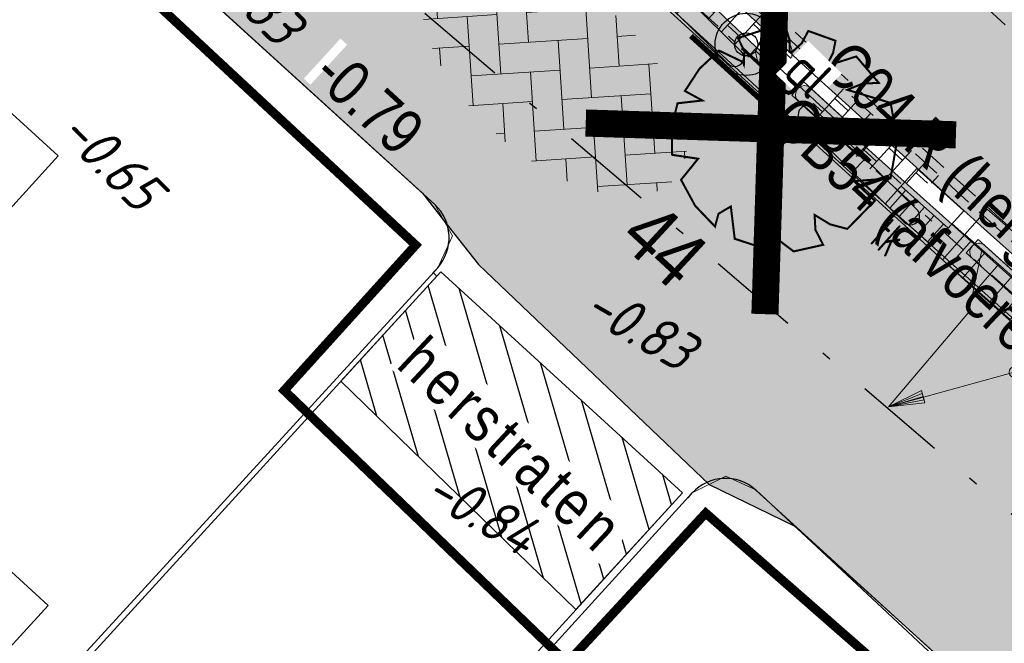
# Model space of a CAD drawing. Header units: metres. Extents: x 111546 to 149831, y 498798 to 507863.
# Tile 392 of 656: x 111944 to 111955, y 501500 to 501507. Entities that reach past the tile are written whole.
import ezdxf
from ezdxf.enums import TextEntityAlignment as Align

# ---------------------------------------------------------------- set-up
doc = ezdxf.new("R2010")
doc.units = ezdxf.units.M
for name, pattern in [('DASHDOT', [25.4, 12.7, -6.35, 0, -6.35]), ('DASHDOT2', [12.7, 6.35, -3.175, 0, -3.175]), ('DASHED', [19.05, 12.7, -6.35]), ('HIDDEN2', [4.7625, 3.175, -1.5875]), ('JIS_02_0.7', [1.35, 0.75, -0.6])]:
    doc.linetypes.add(name, pattern=pattern)
for name, color, linetype in [('0-hoogte mv-bestaand', 253, 'Continuous'), ('0-hoogte mv-nieuw', 2, 'Continuous'), ('0-werkgrens', 210, 'FENCELINE1'), ('2-bs-Streng regenwater', 252, 'DASHDOT'), ('3-bs-materiaal scheiding', 200, 'HIDDEN2'), ('3-nw-herstraten1', 7, 'Continuous'), ('3-NW-HV-316010+318010-Afwerken zandbed voor wegfundering en menggranulaat-opp', 20, 'Continuous'), ('3-nw-verkeersbord-paal-aanlegtek', 2, 'Continuous'), ('3-vw-band-biggeruggetejes', 3, 'Continuous'), ('3-vw-band-trb-13-15x25', 230, 'Continuous'), ('3-vw-HV-304010-Opbreken tegels-opp', 150, 'AI-KADASTRAAL'), ('3-vw-markering-verf-markering', 252, 'Continuous'), ('3-vw-verkeersbord tekst', 3, 'JIS_02_0.7'), ('4-vw-kappen bomen', 20, 'Continuous'), ('B01_HOOFDGEBOUW', 1, 'Continuous'), ('V02_KNTOPENVERH', 252, 'Continuous')]:
    doc.layers.add(name, color=color, linetype=linetype)
for name, color, linetype, lineweight in [('0-kadastrale percelen', 253, 'AI-KADASTRAAL', 9), ('2-nw-inlaat-hwa 125', 160, 'Continuous', 15), ('2-YY-kolkleiding HWA 125mm', 150, 'Continuous', 15), ('3-nw-arcering-rijweg', 7, 'Continuous', 13), ('3-nw-band-trb18-20x20-achterkant-stelspecie', 103, 'DASHDOT2', 15), ('3-nw-band-trb18-20x20-voorkant-stelspecie', 103, 'Continuous', 15), ('3-nw-bandstootband 20-20-1000', 7, 'Continuous', 13), ('3-nw-BSS-wit-tussen tegels en asfalt fietspad', 2, 'DASHED', 13), ('3-nw-kolk trottoir', 7, 'Continuous', 13), ('3-nw-mat-hatch-asfalt zwart', 7, 'Continuous', 13), ('3-nw-text-20', 7, 'Continuous', 15), ('3-nw-text-20-herinrichting', 7, 'Continuous', 15), ('3-vw-kolk-trottoirkolk', 50, 'Continuous', 13), ('3-vw-verharding', 3, 'Continuous', 15), ('3-vw-verkeersbord-paal', 7, 'Continuous', 15), ('4-vw-boomnummer-te verwijderen bomen', 20, 'Continuous', 35), ('4-vw-te kappen bomen', 190, 'Continuous', 5)]:
    doc.layers.add(name, color=color, linetype=linetype, lineweight=lineweight)
doc.layers.add('3-nw-menggranulaat', color=7, linetype='Continuous', lineweight=13, true_color=0xebebeb)
doc.styles.get("Standard").update_dxf_attribs({"font": 'isocp-ie.shx'})
doc.styles.add('veysel', font='isocp-ie.shx', dxfattribs={"height": 0.1})
doc.styles.add('Zaanstad 1-100 3.5mm', font='ARIALN.TTF', dxfattribs={"height": 0.35})
doc.styles.add('Zaanstad 1-200 2.5mm', font='ARIALN.TTF', dxfattribs={"height": 0.5})
doc.styles.add('Zaanstad 1-250 2.0mm', font='ARIALN.TTF', dxfattribs={"height": 0.5})
doc.linetypes.add('AI-KADASTRAAL', pattern='A,5.5,-2,["K",Standard,S=1.8,R=0,X=0,Y=-0.9],-2,5.5,-2,[5,NLCS.SHX,S=0.75,R=0,X=0,Y=0],-2', length=19)
doc.linetypes.add('FENCELINE1', pattern='A,6.35,-2.54,[133,ltypeshp.shx,S=2.54,R=0,X=-2.54,Y=0],-2.54,25.4', length=36.83)

# ---------------------------------------------------------------- blocks, each defined once
blk = doc.blocks.new('Q26')
at = {"linetype": 'Continuous', "lineweight": 20, "const_width": 0.0225}
blk.add_lwpolyline([(0.757, 0.516), (1.237, 0.371), (1.308, -0.046), (1.235, -0.463), (0.83, -0.494), (1.061, -0.711), (0.757, -1.022), (0.565, -0.971), (0.395, -0.867), (0.404, -1.032), (0.49, -1.198), (0.163, -1.271), (-0.015, -1.136), (-0.097, -0.929), (-0.141, -1.084), (-0.112, -1.255), (-0.489, -1.131), (-0.532, -0.774), (-0.668, -0.854), (-0.707, -0.996), (-0.927, -0.766), (-1.083, -0.479), (-0.894, -0.246), (-1.181, -0.203), (-1.187, 0.104), (-1.122, 0.367), (-0.847, 0.398), (-1.04, 0.503), (-0.879, 0.749), (-0.663, 0.95), (-0.402, 0.826), (-0.388, 0.795), (-0.382, 0.942), (-0.452, 1.088), (-0.194, 1.172), (0.076, 1.199), (0.118, 1.07), (0.119, 0.935), (0.148, 0.935), (0.252, 1.031), (0.325, 1.167), (0.626, 1.059), (0.6, 0.925), (0.525, 0.78), (0.856, 0.885), (1.105, 0.593), (0.924, 0.584)], close=True, dxfattribs=at)
at = {"linetype": 'Continuous', "lineweight": 20}
blk.add_circle((0.001, -0.001), 0.0983, dxfattribs=at)
blk = doc.blocks.new('straatkolk_M')
at = {"linetype": 'Continuous'}
for p, q in [((-0.404, 0.475), (-0.569, -0.255)), ((0.569, 0.255), (-0.404, 0.475)), ((0.569, 0.255), (0.404, -0.475)), ((0.404, -0.475), (-0.569, -0.255))]:
    blk.add_line(p, q, dxfattribs=at)
blk = doc.blocks.new('Bestaande trottoirkolk')
for points in [[(-0.4, 0.374), (-0.4, 0.748)], [(-0.2, 0.374), (-0.2, 0.748)], [(0, 0.374), (0, 0.748)], [(0.2, 0.374), (0.2, 0.748)], [(0.4, 0.374), (0.4, 0.748)], [(-0.499, 0.374), (0.499, 0.374)]]:
    blk.add_lwpolyline(points)
at = {"rotation": 12.74062106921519}
blk.add_blockref('straatkolk_M', (0, 0.374), dxfattribs=at)
blk = doc.blocks.new('3-vw-BSS keperverband')
at = {"ltscale": 0.1}
for p, q in [((-2.151, 0.958), (-0.136, 2.972)), ((-2.151, 2.442), (-1.769, 2.824)), ((0.293, 2.969), (1.562, 1.7)), ((0.819, 2.442), (1.273, 2.897)), ((-2.4, 2.692), (-1.408, 1.7)), ((-0.666, 2.442), (1.562, 0.215)), ((0.819, 0.958), (2.523, 2.661)), ((2.304, 2.442), (4.531, 0.215)), ((-5.121, 0.958), (-3.949, 2.129)), ((-3.521, 2.327), (-1.408, 0.215)), ((-4.488, 1.81), (-4.378, 1.7)), ((3.789, 0.958), (4.578, 1.747)), ((4.298, 1.934), (4.531, 1.7)), ((-5.121, -0.527), (-2.893, 1.7)), ((-2.151, -0.527), (0.077, 1.7)), ((0.819, -0.527), (3.047, 1.7)), ((-5.259, 1.096), (-4.378, 0.215)), ((-3.636, 0.958), (-1.408, -1.27)), ((-0.666, 0.958), (1.562, -1.27)), ((2.304, 0.958), (4.531, -1.27)), ((3.789, -0.527), (5.324, 1.007)), ((5.274, 0.958), (5.469, 0.763)), ((-5.658, 0.01), (-4.378, -1.27)), ((-4.735, -1.627), (-2.893, 0.215)), ((-2.151, -2.012), (0.077, 0.215)), ((0.819, -2.012), (3.047, 0.215)), ((3.789, -2.012), (5.651, -0.15)), ((-3.636, -0.527), (-1.408, -2.755)), ((-0.666, -0.527), (1.562, -2.755)), ((2.304, -0.527), (3.92, -2.144)), ((5.274, -0.527), (5.482, -0.736)), ((-3.818, -2.194), (-2.893, -1.27)), ((-1.517, -2.864), (0.077, -1.27)), ((1.442, -2.875), (3.047, -1.27)), ((-3.636, -2.012), (-3.194, -2.454)), ((-0.666, -2.012), (0.291, -2.969)), ((2.304, -2.012), (2.858, -2.566)), ((-0.14, -2.972), (0.077, -2.755))]:
    blk.add_line(p, q, dxfattribs=at)
blk = doc.blocks.new('biggeruggetejs')
for points in [[(111918.53, 501536.519), (111919.269, 501536.2), (111919.19, 501536.016), (111918.451, 501536.336)], [(111918.401, 501536.461), (111918.405, 501536.47)], [(111920.008, 501535.88), (111919.269, 501536.2), (111919.19, 501536.016), (111919.928, 501535.697)], [(111920.053, 501535.746), (111920.057, 501535.756)]]:
    blk.add_lwpolyline(points)
for centre, start, end in [((111918.495, 501536.425), 63.7589, 249.4837), ((111919.964, 501535.791), 243.7589, 69.4837)]:
    blk.add_arc(centre, 0.1, start, end)
blk = doc.blocks.new('paal_verkeersbord')
at = {"const_width": 0.035}
blk.add_lwpolyline([(-0.3, -0.1997), (0.3, -0.2003)], dxfattribs=at)
for radius in [0.2, 0.0745]:
    blk.add_circle((0, 0), radius)
blk = doc.blocks.new('*U420')
blk.add_line((0.225, 0), (-0.225, 0))
for points in [[(-0.28, -0.262), (-0.28, 0)], [(0, -0.262), (0, 0)], [(-0.14, -0.262), (-0.14, 0)], [(0.14, -0.262), (0.14, 0)], [(0.28, -0.262), (0.28, 0)], [(0.349, -0.262), (-0.349, -0.262)]]:
    blk.add_lwpolyline(points)
at = {"xscale": -0.7000000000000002, "yscale": 0.7000000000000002, "zscale": 0.7000000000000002, "rotation": 347.2593789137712}
blk.add_blockref('straatkolk_M', (0, -0.262), dxfattribs=at)
at = {"linetype": 'DASHDOT', "lineweight": 5, "width": 0.665014}
blk.add_text('tk', height=0.3703, rotation=179.9746, dxfattribs=at).set_placement((0.214, 0.438))
blk = doc.blocks.new('A$C3AAC5372')
h = blk.add_hatch(color=253)
edge = h.paths.add_edge_path()
edge.add_line((-1.005, -0.525), (-0.205, -0.525))
edge.add_arc((-0.205, -0.425), 0.1, 270, 450)
edge.add_line((-0.205, -0.325), (-1.005, -0.325))
edge.add_arc((-1.005, -0.425), 0.1, 90, 270)
blk.add_lwpolyline([(-1.005, -0.525), (-0.205, -0.525, 1), (-0.205, -0.325), (-1.005, -0.325), (-1.005, -0.325, 1)], format="xyb", close=True)
blk.add_lwpolyline([(-1.105, -0.525), (-0.105, -0.525), (-0.105, -0.325), (-1.105, -0.325)], close=True)
blk = doc.blocks.new('2-inlaat')
for p, q in [((-1.728, 2.693), (0, 0)), ((0, 0), (-0.357, 0.822))]:
    blk.add_line(p, q)
blk.add_lwpolyline([(-0.357, 0.822), (-0.618, 0.653), (0, 0), (-0.424, 0.781), (-0.552, 0.694), (0, 0), (-0.491, 0.739)])
blk.add_circle((-1.728, 2.693), 0.128)

msp = doc.modelspace()

# ---------------------------------------------------------------- hatches: boundary and pattern name
at = {"layer": '3-nw-arcering-rijweg'}
h = msp.add_hatch(dxfattribs=at)
h.set_pattern_fill('AR-B816', color=256, scale=0.001, angle=90)
h.set_pattern_definition([(47.58272, (111852.46726, 501637.49226), (-0.1500128, 0.13706348), []), (137.58272, (111852.46726, 501637.49226), (-0.2870763, -0.01294932), [0.2032, -0.2032])])
h.paths.add_polyline_path([(111951.715, 501507.0477), (111952.7804, 501506.0478), (111954.0488, 501504.8965), (111954.7192, 501504.9063), (111953.3261, 501506.17), (111951.6994, 501507.6636)])
h.paths.add_polyline_path([(111952.6757, 501505.9922), (111953.0857, 501505.595), (111953.6018, 501506.1276), (111953.1918, 501506.5248)], flags=25)
at = {"layer": '3-nw-herstraten1', "ltscale": 0.06, "transparency": 33554687}
h = msp.add_hatch(dxfattribs=at)
h.set_pattern_fill('ANSI31', color=256, scale=0.1, angle=15)
h.set_pattern_definition([(106.29085, (111844.144, 501636.12486), (-0.3047524, -0.089063), [])])
h.paths.add_polyline_path([(111949.1187, 501503.9239), (111951.7941, 501501.4811), (111950.6147, 501500.1894), (111948.0133, 501502.7133)])
at = {"layer": '3-nw-menggranulaat', "ltscale": 0.02}
h = msp.add_hatch(color=256, dxfattribs=at)
h.dxf.hatch_style = 1
edge = h.paths.add_edge_path()
edge.add_arc((112001.698, 501254.9293), 191.0978, 65.157628, 68.54918, ccw=False)
edge.add_arc((112051.5937, 501362.7078), 72.3301, 58.728744, 65.15638, ccw=False)
edge.add_arc((112051.9885, 501363.7727), 71.2153, 53.128423, 58.555518, ccw=False)
edge.add_arc((112109.7502, 501439.076), 23.7066, 230.65127, 256.57782)
edge.add_line((112104.2473, 501416.0169), (112103.2894, 501419.9684))
edge.add_arc((112112.977, 501444.7965), 26.6512, 237.88147, 248.68499, ccw=False)
edge.add_arc((112164.7613, 501522.5479), 120.0615, 234.033446, 236.678612, ccw=False)
edge.add_arc((112059.1446, 501375.1409), 61.2836, 55.054594, 58.728773)
edge.add_arc((112051.5933, 501362.7072), 75.8308, 58.728773, 65.156409)
edge.add_arc((112001.698, 501254.9293), 194.5978, 65.157628, 68.549965)
edge.add_arc((110702.9936, 497927.1044), 3766.8587, 68.6746807, 68.8977944)
edge.add_arc((112177.1944, 501730.1081), 311.9351, 242.796586, 247.770921, ccw=False)
edge.add_arc((112034.708, 501452.9589), 0.305, 164.6922, 247.8295, ccw=False)
edge.add_line((112034.4139, 501453.0394), (112034.5326, 501453.2655))
edge.add_line((112034.5326, 501453.2655), (112031.5168, 501454.8335))
edge.add_line((112031.5168, 501454.8335), (112031.0519, 501453.9907))
edge.add_arc((112030.7892, 501454.1356), 0.3, 231.13017, 331.11964, ccw=False)
edge.add_line((112030.6009, 501453.902), (112028.9217, 501455.2555))
edge.add_arc((112008.6918, 501427.6832), 34.1977, 53.73245, 61.20333)
edge.add_arc((112196.9704, 501771.6456), 357.9235, 232.750083, 241.314196, ccw=False)
edge.add_arc((111980.5292, 501486.9543), 0.3, 141.9463, 226.27403, ccw=False)
edge.add_line((111980.293, 501487.1392), (111980.4168, 501487.2974))
edge.add_line((111980.4168, 501487.2974), (111977.7245, 501489.3714))
edge.add_line((111977.7245, 501489.3714), (111977.5962, 501489.2129))
edge.add_arc((111977.3591, 501489.3967), 0.3, 231.9463, 322.22415, ccw=False)
edge.add_arc((112183.8463, 501755.0102), 336.7335, 231.040572, 232.138425, ccw=False)
edge.add_arc((112182.5932, 501757.506), 337.8959, 220.566267, 231.471905, ccw=False)
edge.add_line((111925.9091, 501537.7631), (111924.814, 501538.9138))
edge.add_line((111924.814, 501538.9138), (111924.2688, 501539.4794))
edge.add_line((111924.2688, 501539.4794), (111923.5727, 501540.1514))
edge.add_line((111923.5727, 501540.1514), (111923.062, 501540.6079))
edge.add_line((111923.062, 501540.6079), (111921.6684, 501541.8303))
edge.add_line((111921.6684, 501541.8303), (111920.9772, 501542.4758))
edge.add_line((111920.9772, 501542.4758), (111919.1418, 501544.1465))
edge.add_line((111919.1418, 501544.1465), (111913.4894, 501549.4428))
edge.add_line((111913.4894, 501549.4428), (111910.022, 501552.7518))
edge.add_arc((111923.8992, 501567.7123), 20.4057, 215.1917, 227.15117, ccw=False)
edge.add_line((111907.2231, 501555.9522), (111906.5301, 501556.9348))
edge.add_line((111906.5301, 501556.9348), (111901.6864, 501564.2844))
edge.add_arc((111902.3519, 501564.7283), 0.8, 131.72399, 213.70598, ccw=False)
edge.add_line((111901.8195, 501565.3254), (111902.7886, 501566.1896))
edge.add_line((111902.7886, 501566.1896), (111900.5994, 501568.6589))
edge.add_line((111900.5994, 501568.6589), (111900.1549, 501568.2625))
edge.add_arc((111899.6225, 501568.8596), 0.8, 216.71707, 311.72399, ccw=False)
edge.add_line((111898.9812, 501568.3813), (111897.54, 501570.3136))
edge.add_arc((111772.2737, 501477.014), 156.1937, 36.679082, 48.164313)
edge.add_line((111876.4543, 501593.3878), (111874.8319, 501591.4998))
edge.add_arc((111771.4048, 501476.2953), 154.8201, 36.700144, 48.083473, ccw=False)
edge.add_line((111895.5355, 501568.8199), (111898.8593, 501564.0338))
edge.add_line((111898.8593, 501564.0338), (111905.3584, 501554.1339))
edge.add_line((111905.3584, 501554.1339), (111906.9046, 501552.4156))
edge.add_line((111906.9046, 501552.4156), (111913.78, 501545.912))
edge.add_arc((111912.8891, 501544.9653), 1.3, -43.26018, 46.73982, ccw=False)
edge.add_line((111913.8359, 501544.0744), (111913.7325, 501543.9646))
edge.add_line((111913.7325, 501543.9646), (111915.8445, 501541.9772))
edge.add_line((111915.8445, 501541.9772), (111915.9441, 501542.0831))
edge.add_arc((111916.8908, 501541.1922), 1.3, 47.69038, 136.73982, ccw=False)
edge.add_line((111917.7659, 501542.1535), (111919.3503, 501540.7113))
edge.add_line((111919.3503, 501540.7113), (111920.0576, 501540.0508))
edge.add_line((111920.0576, 501540.0508), (111921.471, 501538.811))
edge.add_line((111921.471, 501538.811), (111921.9389, 501538.3928))
edge.add_line((111921.9389, 501538.3928), (111922.5707, 501537.7827))
edge.add_line((111922.5707, 501537.7827), (111923.0807, 501537.2536))
edge.add_line((111923.0807, 501537.2536), (111924.129, 501536.1523))
edge.add_arc((112182.606, 501757.5182), 340.3135, 220.57754, 231.46588)
edge.add_arc((112197.293, 501772.0462), 360.8357, 231.07875, 241.303034)
edge.add_arc((112007.7091, 501426.1344), 33.6227, 49.73343, 60.96455, ccw=False)
edge.add_arc((112028.8645, 501451.2589), 0.7839, -83.36949, 42.65398, ccw=False)
edge.add_line((112028.955, 501450.4803), (112031.5441, 501448.28))
edge.add_line((112031.5441, 501448.28), (112031.8857, 501448.6756))
edge.add_arc((112033.171, 501447.5628), 1.7, 62.97169, 139.11462, ccw=False)
edge.add_arc((112177.1547, 501730.0166), 315.3354, 242.989412, 247.77186)
edge.add_arc((110974.1351, 498626.0188), 3013.6949, 68.6444967, 68.9242664, ccw=False)
edge = h.paths.add_edge_path()
edge.add_line((112111.9121, 501441.0392), (112112.1191, 501440.9125))
edge.add_line((112112.1191, 501440.9125), (112110.4333, 501438.1575))
edge.add_line((112110.4333, 501438.1575), (112110.375, 501438.2061))
edge.add_arc((112108.6256, 501435.7054), 3.0518, 55.02503, 92.90173)
edge.add_arc((112109.2258, 501423.8652), 14.9073, 92.90173, 99.23873)
edge.add_arc((112100.3974, 501478.1406), 40.0815, 269.48073, 279.23873, ccw=False)
edge.add_arc((112100.3155, 501469.1003), 31.0408, 252.56044, 269.48073, ccw=False)
edge.add_arc((112170.1164, 501691.2975), 263.9437, 245.240897, 252.560441, ccw=False)
edge.add_line((112059.5757, 501451.6164), (112050.7963, 501455.6654))
edge.add_line((112050.7963, 501455.6654), (112047.4499, 501457.2685))
edge.add_arc((112190.023, 501757.5748), 332.4319, 243.111802, 244.603553, ccw=False)
edge.add_arc((112039.3202, 501460.3675), 0.8, 63.2445, 152.48679)
edge.add_line((112038.6106, 501460.7371), (112037.8612, 501459.2982))
edge.add_line((112037.8612, 501459.2982), (112034.9344, 501460.8226))
edge.add_line((112034.9344, 501460.8226), (112035.6742, 501462.2431))
edge.add_arc((112034.9647, 501462.6126), 0.8, 332.48762, 420.59381)
edge.add_arc((112275.291, 501908.2182), 505.4817, 235.788916, 241.662589, ccw=False)
edge.add_line((111991.0872, 501490.1991), (111991.0604, 501489.3846))
edge.add_line((111991.0604, 501489.3846), (111990.3902, 501488.4659))
edge.add_line((111990.3902, 501488.4659), (111990.2041, 501488.6082))
edge.add_line((111990.2041, 501488.6082), (111990.0793, 501488.4452))
edge.add_line((111990.0793, 501488.4452), (111977.7692, 501497.8639))
edge.add_line((111977.7692, 501497.8639), (111977.565, 501498.0276))
edge.add_line((111977.565, 501498.0276), (111978.095, 501498.6415))
edge.add_line((111978.095, 501498.6415), (111979.39, 501499.3726))
edge.add_arc((111997.1799, 501521.5675), 28.4446, 224.07846, 231.28689, ccw=False)
edge.add_arc((112011.2297, 501537.5601), 49.6925, 220.73376, 226.05653, ccw=False)
edge.add_arc((112004.0606, 501531.3864), 40.2315, 216.40767, 220.73376, ccw=False)
edge.add_arc((111935.6825, 501480.9596), 44.7298, 36.40767, 46.82882)
edge.add_line((111966.2858, 501513.5816), (111959.0785, 501520.3429))
edge.add_arc((111919.1455, 501479.1951), 57.3392, 45.858344, 48.741754)
edge.add_arc((111890.7668, 501446.8448), 100.3729, 48.741754, 56.755786)
edge.add_arc((111976.1671, 501575.8307), 54.3253, 222.88148, 236.00412, ccw=False)
edge.add_arc((112182.606, 501757.5182), 329.3135, 218.703715, 221.603545, ccw=False)
edge.add_line((111925.6131, 501551.6007), (111920.7591, 501557.616))
edge.add_arc((111461.8769, 501177.7845), 595.6885, 39.6156525, 41.2763376)
edge.add_arc((111908.9574, 501570.2273), 0.8, 41.27634, 131.66159)
edge.add_line((111908.4257, 501570.825), (111908.1369, 501570.568))
edge.add_line((111908.1369, 501570.568), (111905.8768, 501573.1081))
edge.add_line((111905.8768, 501573.1081), (111906.175, 501573.3734))
edge.add_arc((111905.6432, 501573.9711), 0.8, 311.66159, 401.75791)
edge.add_arc((111461.8769, 501177.7845), 595.6885, 41.757908, 42.8449809)
edge.add_line((111898.6335, 501582.8629), (111897.607, 501581.9109))
edge.add_line((111897.607, 501581.9109), (111894.0227, 501585.7427))
edge.add_line((111894.0227, 501585.7427), (111895.0401, 501586.7032))
edge.add_arc((111980.691, 501669.1707), 118.899, 222.95778, 223.915217, ccw=False)
edge.add_arc((112803.4011, 502423.9206), 1235.3633, 220.7094983, 222.5739803, ccw=False)
edge.add_line((111866.9632, 501618.1869), (111868.8255, 501619.8336))
edge.add_arc((112774.578, 502398.8635), 1194.6862, 220.6985415, 222.6242771)
edge.add_arc((111460.9003, 501176.9176), 599.4937, 39.6184709, 43.5335799, ccw=False)
edge.add_line((111922.6949, 501559.1981), (111927.5614, 501553.1673))
edge.add_arc((112098.3634, 501688.0234), 217.6223, 218.292712, 220.747944)
edge.add_line((111933.4953, 501545.9742), (111937.5449, 501541.2959))
edge.add_arc((111972.5269, 501571.5771), 46.2676, 220.8802, 236.75579)
edge.add_arc((111890.7668, 501446.8448), 102.8729, 48.741754, 56.755786, ccw=False)
edge.add_arc((111919.1455, 501479.1951), 59.8392, 45.878833, 48.741754, ccw=False)
edge.add_line((111960.8042, 501522.1518), (111967.9962, 501515.4049))
edge.add_arc((111935.6825, 501480.9596), 47.2298, 36.40767, 46.82882, ccw=False)
edge.add_arc((112004.0606, 501531.3864), 37.7315, 216.40767, 220.73376)
edge.add_arc((112011.2297, 501537.5601), 47.1925, 220.73376, 226.10946)
edge.add_arc((111997.1799, 501521.5675), 25.9446, 223.98411, 233.56858)
edge.add_line((111981.7724, 501500.6933), (111991.3844, 501493.8705))
edge.add_arc((112275.291, 501908.2182), 502.2817, 235.581477, 241.662589)
edge.add_line((112036.8764, 501466.1261), (112048.8348, 501460.1532))
edge.add_line((112048.8348, 501460.1532), (112052.1577, 501458.5615))
edge.add_line((112052.1577, 501458.5615), (112060.9159, 501454.5222))
edge.add_arc((112170.1164, 501691.2975), 260.7437, 245.240897, 252.560441)
edge.add_arc((112100.3155, 501469.1003), 27.8408, 252.56044, 257.84744)
edge.add_line((112094.4546, 501441.8834), (112094.9128, 501441.7597))
edge.add_arc((112099.9286, 501461.9459), 20.8, 256.04601, 272.71497)
edge.add_line((112100.9139, 501441.1693), (112103.5978, 501441.3677))
h = msp.add_hatch(color=256, dxfattribs=at)
h.dxf.hatch_style = 1
edge = h.paths.add_edge_path()
edge.add_line((111981.3715, 501482.7545), (111979.9329, 501483.8346))
edge.add_line((111979.9329, 501483.8346), (111973.2586, 501489.0468))
edge.add_line((111973.2586, 501489.0468), (111967.0877, 501493.9574))
edge.add_line((111967.0877, 501493.9574), (111960.3099, 501499.544))
edge.add_line((111960.3099, 501499.544), (111958.9526, 501500.7112))
edge.add_line((111958.9526, 501500.7112), (111953.9313, 501505.2028))
edge.add_line((111953.9313, 501505.2028), (111952.6041, 501506.4112))
edge.add_line((111952.6041, 501506.4112), (111944.9919, 501513.6318))
edge.add_line((111944.9919, 501513.6318), (111938.8888, 501519.7494))
edge.add_line((111938.8888, 501519.7494), (111935.1586, 501523.8881))
edge.add_arc((112182.606, 501757.5182), 340.3135, 220.57754, 223.354834, ccw=False)
edge.add_line((111924.129, 501536.1523), (111923.0807, 501537.2536))
edge.add_line((111923.0807, 501537.2536), (111922.5707, 501537.7827))
edge.add_line((111922.5707, 501537.7827), (111921.9389, 501538.3928))
edge.add_line((111921.9389, 501538.3928), (111921.471, 501538.811))
edge.add_line((111921.471, 501538.811), (111920.0576, 501540.0508))
edge.add_line((111920.0576, 501540.0508), (111919.3503, 501540.7113))
edge.add_line((111919.3503, 501540.7113), (111917.7659, 501542.1535))
edge.add_arc((111916.8908, 501541.1922), 1.3, 47.69038, 143.16168)
edge.add_line((111915.8504, 501541.9716), (111915.7704, 501542.0469))
edge.add_line((111915.7704, 501542.0469), (111912.2407, 501545.3009))
edge.add_line((111912.2407, 501545.3009), (111908.1602, 501540.8066))
edge.add_line((111908.1602, 501540.8066), (111910.3346, 501538.828))
edge.add_line((111910.3346, 501538.828), (111911.583, 501540.2))
edge.add_line((111911.583, 501540.2), (111912.1075, 501540.3259))
edge.add_line((111912.1075, 501540.3259), (111912.4892, 501540.0463))
edge.add_line((111912.4892, 501540.0463), (111912.8, 501539.2406))
edge.add_line((111912.8, 501539.2406), (111918.6056, 501533.9023))
edge.add_line((111918.6056, 501533.9023), (111930.513, 501523.05))
edge.add_line((111930.513, 501523.05), (111929.812, 501522.212))
edge.add_line((111929.812, 501522.212), (111945.5513, 501507.8551))
edge.add_line((111945.5513, 501507.8551), (111948.9162, 501504.7916))
edge.add_line((111948.9162, 501504.7916), (111949.15, 501504.4945))
edge.add_line((111949.15, 501504.4945), (111949.5349, 501504.0055))
edge.add_line((111949.5349, 501504.0055), (111952.0865, 501501.5705))
edge.add_line((111952.0865, 501501.5705), (111953.0274, 501501.1161))
edge.add_line((111953.0274, 501501.1161), (111965.978, 501489.4092))
edge.add_line((111965.978, 501489.4092), (111966.8731, 501490.3798))
edge.add_line((111966.8731, 501490.3798), (111989.44, 501469.528))
edge.add_line((111989.44, 501469.528), (111989.0983, 501468.747))
edge.add_line((111989.0983, 501468.747), (111988.3043, 501467.885))
edge.add_line((111988.3043, 501467.885), (111991.112, 501465.3057))
edge.add_line((111991.112, 501465.3057), (111993.2892, 501467.69))
edge.add_line((111993.2892, 501467.69), (111993.796, 501468.041))
edge.add_line((111993.796, 501468.041), (112012.063, 501451.136))
edge.add_line((112012.063, 501451.136), (112013.8664, 501453.0453))
edge.add_line((112013.8664, 501453.0453), (112022.955, 501444.613))
edge.add_line((112022.955, 501444.613), (112023.119, 501444.297))
edge.add_line((112023.119, 501444.297), (112022.982, 501443.911))
edge.add_line((112022.982, 501443.911), (112022.3178, 501443.188))
edge.add_line((112022.3178, 501443.188), (112021.7394, 501442.5583))
edge.add_line((112021.7394, 501442.5583), (112024.7873, 501439.7818))
edge.add_line((112024.7873, 501439.7818), (112029.299, 501444.635))
edge.add_line((112029.299, 501444.635), (112028.5941, 501445.2785))
edge.add_line((112028.5941, 501445.2785), (112031.2346, 501448.4048))
edge.add_line((112031.2346, 501448.4048), (112029.5415, 501449.9819))
edge.add_line((112029.5415, 501449.9819), (112028.899, 501450.5279))
edge.add_line((112028.899, 501450.5279), (112025.4909, 501450.3764))
edge.add_arc((112025.462, 501451.0257), 0.65, 237.32734, 272.54506, ccw=False)
edge.add_line((112025.1111, 501450.4786), (112011.0061, 501460.2276))
edge.add_line((112011.0061, 501460.2276), (112002.9661, 501466.3036))
edge.add_line((112002.9661, 501466.3036), (111989.9208, 501476.162))
edge.add_line((111989.9208, 501476.162), (111981.3715, 501482.7545))
at = {"layer": '3-vw-HV-304010-Opbreken tegels-opp', "ltscale": 0.01}
h = msp.add_hatch(dxfattribs=at)
h.set_pattern_fill('GOST_GLASS', color=256, scale=0.08)
h.set_pattern_definition([(294.51638, (112010.33835, 501946.37295), (-0.2375469, -0.6359021), [0.4, -0.56]), (294.51638, (112010.27896, 501946.21397), (-0.2375469, -0.6359021), [0.16, -0.8]), (294.51638, (112010.49732, 501946.31356), (-0.2375469, -0.6359021), [0.16, -0.8])])
h.paths.add_polyline_path([(111950.8392, 501504.2571), (111951.6854, 501503.4736), (111952.3478, 501504.1891), (111951.5016, 501504.9726)], flags=9)
at = {"layer": '3-vw-verharding', "ltscale": 0.01}
h = msp.add_hatch(dxfattribs=at)
h.set_pattern_fill('AVH-TEGEL_400X400_HALFST_STIP', color=256, scale=0.8, angle=90, pattern_type=2)
h.set_pattern_definition([(47.8134, (111954.3917, 501508.55184), (-0.237108, 0.214895), []), (137.8134, (111954.3917, 501508.55184), (-0.214895, -0.237108), [0.32, -0.32]), (137.8134, (111954.26204, 501508.8853), (-0.214895, -0.2371078), [0.32, -0.32]), (47.8134, (111954.3806, 501508.77784), (-0.12966, 0.333449), [0, -0.32])])
h.paths.add_polyline_path([(111969.9601, 501494.2817), (111967.8112, 501496.0049), (111964.9768, 501498.3133), (111962.8176, 501500.1105), (111959.2675, 501503.1642), (111956.5282, 501505.5972), (111954.1872, 501507.7243), (111951.0341, 501510.6391), (111948.9239, 501512.6387), (111946.3373, 501515.1634), (111943.701, 501517.794), (111942.4661, 501519.0401), (111941.0838, 501520.435), (111940.3007, 501521.2252), (111940.8608, 501521.7259), (111944.066, 501518.4915), (111947.4909, 501515.0738), (111951.0611, 501511.6466), (111953.651, 501509.2249), (111956.369, 501506.7551), (111959.275, 501504.16), (111961.8653, 501501.8863), (111965.0285, 501499.225), (111967.0532, 501497.5588), (111968.6052, 501496.305), (111970.4006, 501494.8546)])

# ---------------------------------------------------------------- linework, layer by layer
at = {"layer": '0-kadastrale percelen', "ltscale": 0.25}
for points in [[(111927.323, 501490.346), (111932.39, 501485.749), (111949.085, 501503.966), (111949.247, 501504.32), (111949.053, 501504.669), (111944.36, 501508.939)], [(111957.257, 501497.172), (111952.604, 501501.511), (111952.271, 501501.663), (111951.902, 501501.478), (111935.303, 501483.242)]]:
    msp.add_lwpolyline(points, dxfattribs=at)
at = {"layer": '2-bs-Streng regenwater', "ltscale": 0.08, "flags": 128}
msp.add_lwpolyline([(111947.319, 501508.165), (111985.913, 501475.268)], dxfattribs=at)
at = {"layer": '2-YY-kolkleiding HWA 125mm', "ltscale": 0.06}
msp.add_lwpolyline([(111954.7761, 501504.4539), (111955.1068, 501504.1632), (111954.9625, 501503.4755), (111954.0725, 501502.4314)], dxfattribs=at)
at = {"layer": '3-bs-materiaal scheiding', "ltscale": 0.1}
msp.add_lwpolyline([(111919.585, 501544.5), (111922.746, 501540.687), (111926.151, 501536.701), (111929.187, 501533.194), (111931.584, 501530.516), (111934.3, 501527.56), (111937.045, 501524.625), (111939.962, 501521.567), (111944.359, 501517.13), (111947.918, 501513.592), (111952.31, 501509.43), (111956.699, 501505.442), (111960.86, 501501.752), (111964.049, 501499.078)], dxfattribs=at)
at = {"layer": '3-nw-band-trb18-20x20-achterkant-stelspecie', "ltscale": 0.05}
msp.add_lwpolyline([(111913.9987, 501553.0793, -0.0003257), (111914.4873, 501552.4899), (111919.3008, 501546.5249, 0.0557572), (111972.4299, 501493.5602)], format="xyb", dxfattribs=at)
at = {"layer": '3-nw-band-trb18-20x20-voorkant-stelspecie'}
msp.add_lwpolyline([(111914.1501, 501553.21, -0.0003279), (111914.6421, 501552.6165), (111919.4566, 501546.6502, 0.0557574), (111972.5544, 501493.7167, 0.0044018), (111977.2106, 501490.0197)], format="xyb", dxfattribs=at)
at = {"layer": '3-nw-BSS-wit-tussen tegels en asfalt fietspad', "ltscale": 0.025}
for points in [[(111925.8367, 501537.6942, 0.0476144), (111972.0561, 501493.0908)], [(111925.7607, 501537.6292, 0.0476144), (111971.9938, 501493.0126, 0.0476144)], [(111924.1655, 501536.2634, 0.0476144), (111970.6857, 501491.3698, 0.0476144)], [(111924.2414, 501536.3285, 0.0476144), (111970.748, 501491.448, 0.0476144)]]:
    msp.add_lwpolyline(points, format="xyb", dxfattribs=at)
at = {"layer": '3-vw-band-trb-13-15x25', "ltscale": 0.1}
msp.add_lwpolyline([(111938.069, 501520.121), (111942.41, 501515.7), (111946.13, 501512.01), (111950.46, 501507.89), (111955.04, 501503.72), (111959.226, 501500)], dxfattribs=at)
at = {"layer": '4-vw-kappen bomen', "const_width": 0.3}
msp.add_lwpolyline([(111952.8358, 501507.5518), (111952.7054, 501503.4552), (111952.7706, 501505.5035), (111950.7224, 501505.5687), (111954.8189, 501505.4383)], dxfattribs=at)
at = {"layer": 'B01_HOOFDGEBOUW'}
msp.add_lwpolyline([(111934.043, 501497.741), (111938.648, 501493.535), (111944.773, 501500.232), (111942.369, 501502.436), (111944.884, 501505.207), (111942.675, 501507.223), (111940.134, 501504.438)], dxfattribs=at)
at = {"layer": 'V02_KNTOPENVERH'}
for p, q in [((111949.052, 501504.668), (111930.85, 501521.231)), ((111949.052, 501504.668), (111930.85, 501521.231)), ((111949.0358, 501503.9148), (111949.084, 501503.968)), ((111949.0358, 501503.9148), (111949.084, 501503.968)), ((111954.262, 501500), (111952.603, 501501.51)), ((111951.794, 501501.481), (111934.216, 501482.229)), ((111951.794, 501501.481), (111934.216, 501482.229)), ((111951.8545, 501501.4259), (111951.902, 501501.478)), ((111951.8545, 501501.4259), (111951.902, 501501.478))]:
    msp.add_line(p, q, dxfattribs=at)
for points in [[(111931.632, 501484.774), (111949.075, 501503.876), (111949.0358, 501503.9148)], [(111931.632, 501484.774), (111949.075, 501503.876), (111949.0358, 501503.9148)], [(111954.262, 501500), (111965.938, 501489.365), (111966.9, 501490.355)]]:
    msp.add_lwpolyline(points, dxfattribs=at)
for centre, radius, start, end in [((111948.7076, 501504.3015), 0.5029, 318.4574, 46.7774), ((111952.2685, 501501.1429), 0.4967, 47.66593, 137.56141)]:
    msp.add_arc(centre, radius, start, end, dxfattribs=at)

# ---------------------------------------------------------------- block references
at = {"layer": '2-nw-inlaat-hwa 125', "xscale": 0.4513648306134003, "yscale": 0.4513648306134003, "zscale": 0.4513648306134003, "rotation": 252.7132091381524}
msp.add_blockref('2-inlaat', (111954.0725, 501502.4314), dxfattribs=at)
at = {"layer": '3-nw-bandstootband 20-20-1000', "rotation": 137.9812853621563}
msp.add_blockref('A$C3AAC5372', (111954.6352, 501503.961, 0), dxfattribs=at)
at = {"layer": '3-nw-kolk trottoir', "ltscale": 0.05, "rotation": 138.187218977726}
msp.add_blockref('*U420', (111954.2967, 501504.4418), dxfattribs=at)
at = {"layer": '3-vw-band-biggeruggetejes', "ltscale": 0.01, "rotation": 339.01214694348}
for p in [(-172177.5011, 73330.5777), (-172175.5545, 73328.8269)]:
    msp.add_blockref('biggeruggetejs', p, dxfattribs=at)
at = {"layer": '3-vw-kolk-trottoirkolk', "rotation": 138.6982337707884}
msp.add_blockref('Bestaande trottoirkolk', (111955.5388, 501504.2873), dxfattribs=at)
at = {"layer": '3-vw-verharding', "xscale": 0.3128478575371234, "yscale": 0.3128478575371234, "zscale": 0.3128478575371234, "rotation": 318.7546030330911}
msp.add_blockref('3-vw-BSS keperverband', (111950.3757, 501506.1204), dxfattribs=at)
at = {"layer": '3-vw-verkeersbord-paal', "rotation": 317.2318495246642}
msp.add_blockref('paal_verkeersbord', (111952.8064, 501506.3417), dxfattribs=at)
at = {"layer": '4-vw-te kappen bomen'}
msp.add_blockref('Q26', (111952.86, 501505.42), dxfattribs=at)

# ---------------------------------------------------------------- texts
at = {"layer": '0-hoogte mv-bestaand', "style": 'veysel', "oblique": 15}
for s, rotation, p in [('-0.83', 315, (111946.8584, 501506.8402)), ('-0.65', 315, (111945.311, 501505.0056)), ('-0.83', 330, (111951.2097, 501503.1241)), ('-0.84', 330, (111949.4566, 501501.0858))]:
    msp.add_text(s, height=0.45, rotation=rotation, dxfattribs=at).set_placement(p, align=Align.CENTER)
at = {"layer": '3-vw-verkeersbord tekst', "insert": (111952.639, 501505.4379), "char_height": 0.5, "attachment_point": 7, "rotation": 316.85865, "line_spacing_factor": 0.63, "style": 'Zaanstad 1-100 3.5mm'}
msp.add_mtext_dynamic_manual_height_columns('\\pxi-16,l16,sm1;C04-R (hergebruik)\\POB54 (afvoeren)', width=5.539074, gutter_width=4.5, heights=[0], dxfattribs=at)
at = {"layer": '4-vw-boomnummer-te verwijderen bomen', "style": 'Zaanstad 1-200 2.5mm'}
msp.add_text('44', height=0.65, rotation=317.20492, dxfattribs=at).set_placement((111951.8143, 501504.4616), align=Align.TOP_CENTER)

# ---------------------------------------------------------------- next in the draw order: texts
at = {"layer": '3-nw-text-20-herinrichting', "ltscale": 0.05, "insert": (111953.1462, 501506.0676), "char_height": 0.42717, "attachment_point": 5, "rotation": 315.90451, "style": 'veysel', "bg_fill": 3, "box_fill_scale": 1.1, "bg_fill_color": 9, "bg_fill_true_color": 13158600, "bg_fill_transparency": 0}
msp.add_mtext('\\A1;gl', dxfattribs=at)

# ---------------------------------------------------------------- next in the draw order: linework, layer by layer
at = {"layer": '3-NW-HV-316010+318010-Afwerken zandbed voor wegfundering en menggranulaat-opp', "ltscale": 0.02, "elevation": 0}
for points in [[(112059.186, 501441.3564, -0.021708), (112034.5929, 501452.6764, -0.3795514), (112034.4139, 501453.0394), (112034.5326, 501453.2655), (112031.5168, 501454.8335), (112031.0519, 501453.9907, -0.4662517), (112030.6009, 501453.902), (112028.9217, 501455.2555, 0.0326094), (112025.1649, 501457.6518, -0.0373854), (111980.3219, 501486.7375, -0.3855057), (111980.293, 501487.1392), (111980.4168, 501487.2974), (111977.7245, 501489.3714), (111977.5962, 501489.2129, -0.4156346), (111977.1741, 501489.1604, -0.0047903), (111972.1184, 501493.1691, -0.0476208), (111925.9091, 501537.7631)], [(111924.129, 501536.1523, 0.0475451), (111970.5973, 501491.3123, 0.0446415), (112024.0279, 501455.5314, -0.0490443), (112029.441, 501451.79, -0.6129417), (112028.955, 501450.4803), (112031.5441, 501448.28), (112031.8857, 501448.6756, -0.3450253), (112033.9435, 501449.0772, 0.0208704), (112057.8647, 501438.1154, -0.0012207)]]:
    msp.add_lwpolyline(points, format="xyb", dxfattribs=at)
at = {"layer": '3-NW-HV-316010+318010-Afwerken zandbed voor wegfundering en menggranulaat-opp', "ltscale": 0.02}
for points in [[(111973.2586, 501489.0468), (111967.0877, 501493.9574), (111960.3099, 501499.544), (111958.9526, 501500.7112), (111953.9313, 501505.2028), (111952.6041, 501506.4112), (111944.9919, 501513.6318), (111938.8888, 501519.7494), (111936.5403, 501522.3551), (111934.8754, 501523.9704), (111934.4711, 501524.3961), (111933.2126, 501523.2835), (111930.72, 501525.8948)], [(111929.812, 501522.212), (111945.5513, 501507.8551), (111948.9162, 501504.7916), (111949.15, 501504.4945), (111949.5349, 501504.0055), (111952.0865, 501501.5705), (111953.0274, 501501.1161), (111965.978, 501489.4092)]]:
    msp.add_lwpolyline(points, dxfattribs=at)
at = {"layer": '3-vw-markering-verf-markering', "const_width": 0.1, "flags": 128}
msp.add_lwpolyline([(111945.0994, 501527.6551, 0.0334603), (111977.7692, 501497.8639)], format="xyb", dxfattribs=at)

# ---------------------------------------------------------------- next in the draw order: block references
at = {"layer": '3-nw-bandstootband 20-20-1000', "rotation": 137.5148164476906}
msp.add_blockref('A$C3AAC5372', (111952.7051, 501505.7073, 0), dxfattribs=at)
at = {"layer": '3-nw-verkeersbord-paal-aanlegtek', "xscale": 1.716311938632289, "yscale": 1.716311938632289, "zscale": 1.716311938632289, "rotation": 317.6780026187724}
msp.add_blockref('paal_verkeersbord', (111952.4977, 501506.4387), dxfattribs=at)

# ---------------------------------------------------------------- next in the draw order: texts
at = {"layer": '3-nw-text-20', "ltscale": 0.05, "insert": (111949.9111, 501501.9997, 0), "char_height": 0.5, "attachment_point": 5, "rotation": 316.91135, "style": 'Zaanstad 1-250 2.0mm', "bg_fill": 3, "box_fill_scale": 1.1, "bg_fill_color": 9, "bg_fill_true_color": 13158600, "bg_fill_transparency": 0}
msp.add_mtext('\\A1;{\\T1.2;herstraten}', dxfattribs=at)

# ---------------------------------------------------------------- next in the draw order: hatches: boundary and pattern name
at = {"layer": '3-nw-mat-hatch-asfalt zwart', "ltscale": 0.01}
h = msp.add_hatch(dxfattribs=at)
h.set_pattern_fill('ACO-BRANDWERING', color=256, scale=0.2, angle=90, pattern_type=2)
h.set_pattern_definition([(107.41437309, (0, 0), (-0.28624958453, -0.08978404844), []), (167.41437309, (0, 0), (-0.06536952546, -0.29279143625), [])])
edge = h.paths.add_edge_path()
edge.add_line((111921.0369, 501550.3097), (111918.6925, 501547.5972))
edge.add_line((111918.6925, 501547.5972), (111919.3798, 501546.7439))
edge.add_line((111919.3798, 501546.7439), (111920.6951, 501548.0897))
edge.add_line((111920.6951, 501548.0897), (111922.1952, 501546.1498))
edge.add_line((111922.1952, 501546.1498), (111924.5765, 501543.2995))
edge.add_line((111924.5765, 501543.2995), (111930.0955, 501536.7583))
edge.add_line((111930.0955, 501536.7583), (111936.5492, 501529.6284))
edge.add_line((111936.5492, 501529.6284), (111943.6637, 501522.1546))
edge.add_line((111943.6637, 501522.1546), (111950.2333, 501515.954))
edge.add_line((111950.2333, 501515.954), (111957.4028, 501509.1053))
edge.add_line((111957.4028, 501509.1053), (111965.98, 501501.6861))
edge.add_line((111965.98, 501501.6861), (111971.9383, 501496.416))
edge.add_line((111971.9383, 501496.416), (111977.748, 501492.1472))
edge.add_line((111977.748, 501492.1472), (111982.0145, 501489.0291))
edge.add_line((111982.0145, 501489.0291), (111989.2107, 501483.6062))
edge.add_line((111989.2107, 501483.6062), (111994.264, 501479.9213))
edge.add_line((111994.264, 501479.9213), (112002.7984, 501474.0323))
edge.add_line((112002.7984, 501474.0323), (112014.7565, 501466.3867))
edge.add_line((112014.7565, 501466.3867), (112015.6799, 501467.842))
edge.add_line((112015.6799, 501467.842), (112017.32, 501470.4268))
edge.add_arc((112196.8653, 501771.4695), 350.5185, 233.860977, 239.187672, ccw=False)
edge.add_line((111990.1482, 501488.3948), (111989.8397, 501488.6285))
edge.add_line((111989.8397, 501488.6285), (111977.7692, 501497.8639))
edge.add_line((111977.7692, 501497.8639), (111961.467, 501511.5952))
edge.add_line((111961.467, 501511.5952), (111957.2623, 501515.7748))
edge.add_line((111957.2623, 501515.7748), (111943.9335, 501528.5929))
edge.add_arc((112182.606, 501757.5182), 330.7135, 222.574374, 223.805831, ccw=False)
edge.add_arc((112182.606, 501757.5182), 330.7135, 218.704135, 222.574374, ccw=False)
edge.add_line((111924.5221, 501550.7234), (111923.0119, 501552.5949))
edge.add_line((111923.0119, 501552.5949), (111921.0369, 501550.3097))

# ---------------------------------------------------------------- next in the draw order: linework, layer by layer
at = {"layer": '0-werkgrens', "ltscale": 0.1, "const_width": 0.1}
msp.add_lwpolyline([(111929.5103, 501522.1989), (111948.8409, 501504.2192), (111947.3854, 501502.6114), (111950.5175, 501499.5991), (111952.05, 501501.2548), (111965.984, 501489.0605), (111966.8946, 501490.1855), (111989.173, 501469.5165), (111987.6912, 501468.1289), (111991.4624, 501464.8705), (111993.8412, 501467.6054), (112012.1646, 501450.5805), (112013.9984, 501452.5914), (112022.5524, 501444.3548), (112021.2528, 501443.0023), (112025.134, 501439.4658), (112032.404, 501447.3579), (112038.6171, 501443.6365)], dxfattribs=at)
at = {"layer": '3-nw-band-trb18-20x20-achterkant-stelspecie', "ltscale": 0.05}
msp.add_lwpolyline([(111933.3643, 501525.382), (111935.2416, 501523.3937, 0.0348386), (111967.8377, 501493.1689), (111973.1654, 501488.9293), (111989.9349, 501475.9617), (111996.7546, 501470.7959), (112002.855, 501466.1916)], format="xyb", dxfattribs=at)
at = {"layer": '3-nw-band-trb18-20x20-voorkant-stelspecie'}
msp.add_lwpolyline([(111933.2189, 501525.2447), (111935.096, 501523.2566, 0.0348388), (111967.7127, 501493.0127), (111973.0419, 501488.7719), (111989.8134, 501475.8029), (111996.634, 501470.6364), (112002.7345, 501466.032)], format="xyb", dxfattribs=at)
at = {"layer": '3-nw-herstraten1'}
msp.add_lwpolyline([(111949.1187, 501503.9239), (111951.7941, 501501.4811), (111950.6147, 501500.1894), (111948.0133, 501502.7133)], close=True, dxfattribs=at)

# ---------------------------------------------------------------- next in the draw order: texts
at = {"layer": '0-hoogte mv-nieuw', "insert": (111947.6689, 501506.0582), "char_height": 0.5, "width": 0.0000229, "attachment_point": 7, "rotation": 317.49921, "style": 'Zaanstad 1-200 2.5mm', "bg_fill": 3, "box_fill_scale": 1.1, "bg_fill_color": 9, "bg_fill_true_color": 13158600, "bg_fill_transparency": 0}
msp.add_mtext('\\A1;-0.79', dxfattribs=at)

doc.saveas('drawing.dxf')
